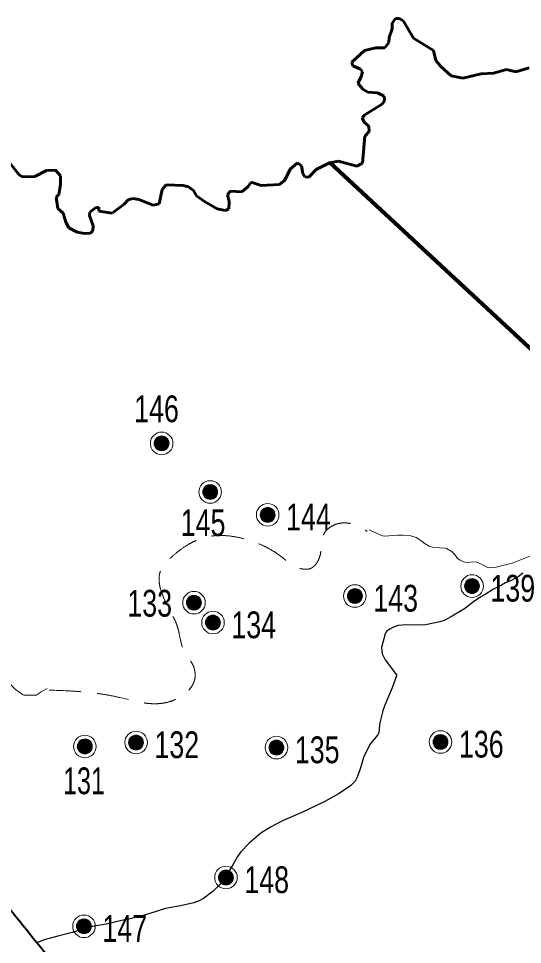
# Model space of a CAD drawing. Extents: x 553962 to 842807, y 8883888 to 9032388.
# Drawn here: x 762110 to 769644, y 8955962 to 8969799 of the extents above; entities that cross this region are included whole.
import ezdxf

# ---------------------------------------------------------------- set-up
doc = ezdxf.new("R2010")
doc.units = 0
doc.header["$LTSCALE"] = 160
doc.linetypes.add('LONG_DASH_SHORT_DASH', pattern=[9.9, 6, -1.2, 1.5, -1.2])
doc.linetypes.add('MEDIUM_DASHED', pattern=[4.5, 3, -1.5])
for name, color, linetype, lineweight in [('15', 7, 'Continuous', 25), ('27', 7, 'Continuous', 90), ('32', 7, 'Continuous', 13), ('33', 7, 'Continuous', 13), ('34', 7, 'LONG_DASH_SHORT_DASH', 60)]:
    doc.layers.add(name, color=color, linetype=linetype, lineweight=lineweight)

msp = doc.modelspace()

# ---------------------------------------------------------------- linework, layer by layer
at = {"layer": '15', "lineweight": 13}
for points in [[(769504.5, 8961665.3), (769487.5, 8961658.5), (769251.6, 8961602.7), (769131.1, 8961591.9), (769030.9, 8961645.2), (768960.7, 8961675.7), (768900.5, 8961678.8), (768827.8, 8961671.3), (768779.8, 8961674.2), (768760.1, 8961679.1), (768709.9, 8961705.2), (768674.2, 8961729.3), (768641.1, 8961776.3), (768592.8, 8961830.4), (768508.4, 8961878.7), (768492.6, 8961884), (768315.7, 8961895.7), (768251, 8961915.3), (768188.7, 8961946.5), (768110.5, 8962008.5), (768052.9, 8962044), (767972.5, 8962069), (767847.7, 8962078.9), (767781.3, 8962078.5), (767574.8, 8962063.8), (767551.9, 8962067.7), (767380.7, 8962143.3), (767352.5, 8962157.3)], [(770761.8, 8961180), (770761.8, 8961180), (770725.9, 8961149.7), (770661.8, 8961084.4), (770620.2, 8961052.8), (770590.7, 8961040.3), (770525.6, 8961029.4), (770470, 8961043.8), (770359.6, 8961109.8), (770310.3, 8961157.5), (770173.7, 8961335.3), (770121.9, 8961426.2), (770105.7, 8961478.6), (770099.7, 8961534.5), (770094.7, 8961679), (770084.1, 8961735), (770073.2, 8961758.8), (770037.8, 8961795.6), (769829.7, 8961795.7), (769504.5, 8961665.3)], [(762539, 8959785.5), (762526.5, 8959782.1), (762447.5, 8959737.2), (762371.9, 8959688.1), (762188, 8959687.4), (762169, 8959695.8), (762058.2, 8959775.3), (761932.6, 8959909.4), (761880.9, 8959981.3), (761863.6, 8960025), (761852.7, 8960090.2), (761896.3, 8960301.7), (761898.2, 8960370.1), (761891.8, 8960394.3), (761858.6, 8960446.3), (761803.1, 8960482.1), (761785, 8960487.6), (761657.6, 8960503.3), (761588.8, 8960503.3), (761520, 8960497.3), (761442.8, 8960481.4), (761326.7, 8960433.8), (761317.3, 8960424.7), (761303.1, 8960378.2)]]:
    msp.add_lwpolyline(points, dxfattribs=at)
at = {"layer": '15'}
for points in [[(769648.4, 8961508.8), (769580, 8961456.2), (769454.6, 8961393.3), (769388.8, 8961365), (769330.2, 8961329.3), (769209.1, 8961270.5), (769085.3, 8961193.8), (769019.7, 8961158.9), (768909.9, 8961084.7), (768776.5, 8960976.8), (768592.1, 8960869.1), (768470.6, 8960805), (768406, 8960782.4), (768195.6, 8960736.3), (767989.3, 8960731.8), (767903.5, 8960737.5), (767847.5, 8960735.3), (767787.1, 8960726.2), (767714.1, 8960702.6), (767667, 8960680.7), (767610.8, 8960639.2), (767592.6, 8960602), (767538.1, 8960397.7), (767547.2, 8960306.1), (767590.2, 8960214.1), (767758.1, 8959990.2), (767762.4, 8959977), (767696.8, 8959798.7), (767587.7, 8959540.2), (767557.5, 8959454.7), (767507.7, 8959256.7), (767502.7, 8959172), (767495, 8959123.1), (767479.2, 8959097.1), (767373.3, 8958963.8), (767305.9, 8958839.1), (767269.6, 8958754), (767228.2, 8958616.6), (767175.1, 8958470.8), (767141.5, 8958402.3), (767079.8, 8958339.8), (766901.6, 8958217.8), (766690.4, 8958100.8), (766345.4, 8957933.7), (766056.1, 8957810.9), (766056.1, 8957810.9), (765878.8, 8957715.7), (765733, 8957623.3), (765557.2, 8957477.4), (765435.6, 8957344.7), (765384.6, 8957275.8), (765313.5, 8957149.9), (765262.4, 8957073.2), (765227, 8957004.6), (765185.1, 8956938.5), (765125.7, 8956864.1), (765018.7, 8956759.9), (764877.3, 8956651.4), (764811.5, 8956613.4), (764731.2, 8956586.7), (764533.1, 8956539.3), (764309.6, 8956500.2), (764071.8, 8956426.7)], [(764071.8, 8956426.7), (763971, 8956395.5), (763720.5, 8956331.2), (763648.1, 8956319.8), (763449.9, 8956272.7), (763209, 8956229.3), (762911.9, 8956140.7), (762698.3, 8956084.6)], [(762698.3, 8956084.6), (762494.3, 8956031.1), (762382.1, 8955988.1)]]:
    msp.add_lwpolyline(points, dxfattribs=at)
at = {"layer": '15', "linetype": 'MEDIUM_DASHED', "lineweight": 13}
msp.add_spline([(762566.7, 8959763.7), (763408.4, 8959695.8), (763753.5, 8959622.6), (764114.2, 8959559.8), (764542.9, 8959669.6), (764741.6, 8959915.3), (764720.7, 8960129.7), (764595.2, 8960323.1), (764490.6, 8960694.3), (764312.9, 8961070.7), (764229.2, 8961536), (764396.5, 8961750.3), (764929.8, 8962053.6), (765541.5, 8962006.5), (766027.7, 8961766), (766283.8, 8961593.5), (766466.8, 8961577.8), (766618.4, 8961776.5), (766670.7, 8962090.2), (766874.6, 8962247), (767287.6, 8962158.1), (767324.2, 8962132)], degree=3, dxfattribs=at)
at = {"layer": '15', "lineweight": 40}
msp.add_spline([(761549.2, 8957020.4), (762383.1, 8955993.9), (763257, 8954902.9), (764214.4, 8953717.3), (766168.2, 8951324.4), (767086.6, 8950171.6), (770317.8, 8946184.2), (771971, 8944146), (773006.3, 8942876.2), (773223.4, 8942642.3), (773373.7, 8942274.8), (774008.3, 8940921.5), (774359, 8940136.3), (774475.8, 8939919.1), (774642.8, 8939785.5), (774893.3, 8939668.5), (775511.2, 8939484.7), (775928.6, 8939267.5), (776078.9, 8939184), (776379.5, 8938916.7), (776680.1, 8938749.6), (776830.4, 8938582.6), (777398.1, 8938348.7), (777899.1, 8938231.7), (778550.4, 8938482.3), (779134.8, 8938866.6), (779452.1, 8939250.8), (779569, 8939384.5), (779685.9, 8939351.1), (779852.9, 8939217.4), (780086.7, 8939217.4), (780604.3, 8939451.3), (781055.2, 8939618.4), (781439.3, 8939618.4), (781823.3, 8939518.1), (782090.5, 8939401.2), (782290.9, 8939367.8), (782524.7, 8939518.1), (782858.7, 8939618.4), (783192.6, 8939651.8), (783509.9, 8939818.9), (783910.7, 8940119.6), (784278.1, 8940336.8), (784625.2, 8940434.5)], degree=3, dxfattribs=at)
at = {"layer": '27', "lineweight": 200}
msp.add_lwpolyline([(779222.2, 8951211.2), (778550.6, 8954494.6), (777527.6, 8956664.6), (776378.1, 8958732.8), (766764.9, 8967647.5)], dxfattribs=at)
at = {"layer": '32'}
for p, q in [((764160, 8963520), (764160, 8963380)), ((764170, 8963530), (764170, 8963370)), ((764180, 8963540), (764180, 8963360)), ((764190, 8963550), (764190, 8963350)), ((764200, 8963550), (764200, 8963350)), ((764210, 8963550), (764210, 8963350)), ((764220, 8963560), (764220, 8963340)), ((764230, 8963560), (764230, 8963340)), ((764240, 8963560), (764240, 8963340)), ((764250, 8963560), (764250, 8963340)), ((764260, 8963560), (764260, 8963340)), ((764270, 8963560), (764270, 8963340)), ((764280, 8963560), (764280, 8963340)), ((764290, 8963550), (764290, 8963350)), ((764300, 8963550), (764300, 8963350)), ((764310, 8963540), (764310, 8963360)), ((764320, 8963530), (764320, 8963370)), ((764330, 8963520), (764330, 8963380)), ((764340, 8963510), (764340, 8963390)), ((764140, 8963480), (764140, 8963420)), ((764150, 8963500), (764150, 8963400)), ((764350, 8963490), (764350, 8963410)), ((764916, 8962824), (764916, 8962624)), ((764926, 8962824), (764926, 8962624)), ((764936, 8962824), (764936, 8962624)), ((764946, 8962834), (764946, 8962614)), ((764956, 8962834), (764956, 8962614)), ((764966, 8962834), (764966, 8962614)), ((764976, 8962834), (764976, 8962614)), ((764986, 8962834), (764986, 8962614)), ((764996, 8962834), (764996, 8962614)), ((765006, 8962834), (765006, 8962614)), ((765016, 8962824), (765016, 8962624)), ((765026, 8962824), (765026, 8962624)), ((764866, 8962754), (764866, 8962694)), ((764876, 8962774), (764876, 8962674)), ((764886, 8962794), (764886, 8962654)), ((764896, 8962804), (764896, 8962644)), ((764906, 8962814), (764906, 8962634)), ((765036, 8962814), (765036, 8962634)), ((765046, 8962804), (765046, 8962644)), ((765056, 8962794), (765056, 8962654)), ((765066, 8962784), (765066, 8962664)), ((765076, 8962764), (765076, 8962684)), ((764663, 8961160), (764663, 8960980)), ((764673, 8961170), (764673, 8960970)), ((764683, 8961170), (764683, 8960970)), ((764693, 8961170), (764693, 8960970)), ((764703, 8961180), (764703, 8960960)), ((764713, 8961180), (764713, 8960960)), ((764723, 8961180), (764723, 8960960)), ((764733, 8961180), (764733, 8960960)), ((764743, 8961180), (764743, 8960960)), ((764753, 8961180), (764753, 8960960)), ((764763, 8961180), (764763, 8960960)), ((764773, 8961170), (764773, 8960970)), ((764783, 8961170), (764783, 8960970)), ((764793, 8961160), (764793, 8960980)), ((764623, 8961100), (764623, 8961040)), ((764633, 8961120), (764633, 8961020)), ((764643, 8961140), (764643, 8961000)), ((764653, 8961150), (764653, 8960990)), ((764803, 8961150), (764803, 8960990)), ((764813, 8961140), (764813, 8961000)), ((764823, 8961130), (764823, 8961010)), ((764833, 8961110), (764833, 8961030))]:
    msp.add_line(p, q, dxfattribs=at)
for centre, radius in [((764250, 8963450), 168.7), ((764250, 8963450), 111), ((764976, 8962724), 168.7), ((764976, 8962724), 111), ((764733, 8961070), 168.7), ((764733, 8961070), 111)]:
    msp.add_circle(centre, radius, dxfattribs=at)
at = {"layer": '33'}
for p, q in [((765725, 8962412), (765725, 8962352)), ((765735, 8962432), (765735, 8962332)), ((765745, 8962452), (765745, 8962312)), ((765755, 8962462), (765755, 8962302)), ((765765, 8962472), (765765, 8962292)), ((765775, 8962482), (765775, 8962282)), ((765785, 8962482), (765785, 8962282)), ((765795, 8962482), (765795, 8962282)), ((765805, 8962492), (765805, 8962272)), ((765815, 8962492), (765815, 8962272)), ((765825, 8962492), (765825, 8962272)), ((765835, 8962492), (765835, 8962272)), ((765845, 8962492), (765845, 8962272)), ((765855, 8962492), (765855, 8962272)), ((765865, 8962492), (765865, 8962272)), ((765875, 8962482), (765875, 8962282)), ((765885, 8962482), (765885, 8962282)), ((765895, 8962472), (765895, 8962292)), ((765905, 8962462), (765905, 8962302)), ((765915, 8962452), (765915, 8962312)), ((765925, 8962442), (765925, 8962322)), ((765935, 8962422), (765935, 8962342)), ((768780, 8961348), (768780, 8961288)), ((768790, 8961368), (768790, 8961268)), ((768800, 8961388), (768800, 8961248)), ((768810, 8961398), (768810, 8961238)), ((768820, 8961408), (768820, 8961228)), ((768830, 8961418), (768830, 8961218)), ((768840, 8961418), (768840, 8961218)), ((768850, 8961418), (768850, 8961218)), ((768860, 8961428), (768860, 8961208)), ((768870, 8961428), (768870, 8961208)), ((768880, 8961428), (768880, 8961208)), ((768890, 8961428), (768890, 8961208)), ((768900, 8961428), (768900, 8961208)), ((768910, 8961428), (768910, 8961208)), ((768920, 8961428), (768920, 8961208)), ((768930, 8961418), (768930, 8961218)), ((768940, 8961418), (768940, 8961218)), ((768950, 8961408), (768950, 8961228)), ((768960, 8961398), (768960, 8961238)), ((768970, 8961388), (768970, 8961248)), ((768980, 8961378), (768980, 8961258)), ((768990, 8961358), (768990, 8961278)), ((767029, 8961199), (767029, 8961139)), ((767039, 8961219), (767039, 8961119)), ((767049, 8961239), (767049, 8961099)), ((767059, 8961249), (767059, 8961089)), ((767069, 8961259), (767069, 8961079)), ((767079, 8961269), (767079, 8961069)), ((767089, 8961269), (767089, 8961069)), ((767099, 8961269), (767099, 8961069)), ((767109, 8961279), (767109, 8961059)), ((767119, 8961279), (767119, 8961059)), ((767129, 8961279), (767129, 8961059)), ((767139, 8961279), (767139, 8961059)), ((767149, 8961279), (767149, 8961059)), ((767159, 8961279), (767159, 8961059)), ((767169, 8961279), (767169, 8961059)), ((767179, 8961269), (767179, 8961069)), ((767189, 8961269), (767189, 8961069)), ((767199, 8961259), (767199, 8961079)), ((767209, 8961249), (767209, 8961089)), ((767219, 8961239), (767219, 8961099)), ((767229, 8961229), (767229, 8961109)), ((767239, 8961209), (767239, 8961129)), ((764987, 8960882), (764987, 8960662)), ((764997, 8960882), (764997, 8960662)), ((765007, 8960882), (765007, 8960662)), ((765017, 8960882), (765017, 8960662)), ((765027, 8960882), (765027, 8960662)), ((765037, 8960882), (765037, 8960662)), ((765047, 8960882), (765047, 8960662)), ((764907, 8960802), (764907, 8960742)), ((764917, 8960822), (764917, 8960722)), ((764927, 8960842), (764927, 8960702)), ((764937, 8960852), (764937, 8960692)), ((764947, 8960862), (764947, 8960682)), ((764957, 8960872), (764957, 8960672)), ((764967, 8960872), (764967, 8960672)), ((764977, 8960872), (764977, 8960672)), ((765057, 8960872), (765057, 8960672)), ((765067, 8960872), (765067, 8960672)), ((765077, 8960862), (765077, 8960682)), ((765087, 8960852), (765087, 8960692)), ((765097, 8960842), (765097, 8960702)), ((765107, 8960832), (765107, 8960712)), ((765117, 8960812), (765117, 8960732)), ((763837, 8959090), (763837, 8958870)), ((763847, 8959090), (763847, 8958870)), ((763857, 8959090), (763857, 8958870)), ((763867, 8959090), (763867, 8958870)), ((763877, 8959090), (763877, 8958870)), ((763887, 8959090), (763887, 8958870)), ((763897, 8959090), (763897, 8958870)), ((768359, 8959088), (768359, 8958888)), ((768369, 8959088), (768369, 8958888)), ((768379, 8959088), (768379, 8958888)), ((768389, 8959098), (768389, 8958878)), ((768399, 8959098), (768399, 8958878)), ((768409, 8959098), (768409, 8958878)), ((768419, 8959098), (768419, 8958878)), ((768429, 8959098), (768429, 8958878)), ((768439, 8959098), (768439, 8958878)), ((768449, 8959098), (768449, 8958878)), ((768459, 8959088), (768459, 8958888)), ((768469, 8959088), (768469, 8958888)), ((762992, 8958951), (762992, 8958891)), ((763002, 8958971), (763002, 8958871)), ((763012, 8958991), (763012, 8958851)), ((763022, 8959001), (763022, 8958841)), ((763032, 8959011), (763032, 8958831)), ((763042, 8959021), (763042, 8958821)), ((763052, 8959021), (763052, 8958821)), ((763062, 8959021), (763062, 8958821)), ((763072, 8959031), (763072, 8958811)), ((763082, 8959031), (763082, 8958811)), ((763092, 8959031), (763092, 8958811)), ((763102, 8959031), (763102, 8958811)), ((763112, 8959031), (763112, 8958811)), ((763122, 8959031), (763122, 8958811)), ((763132, 8959031), (763132, 8958811)), ((763142, 8959021), (763142, 8958821)), ((763152, 8959021), (763152, 8958821)), ((763162, 8959011), (763162, 8958831)), ((763172, 8959001), (763172, 8958841)), ((763182, 8958991), (763182, 8958851)), ((763192, 8958981), (763192, 8958861)), ((763202, 8958961), (763202, 8958881)), ((763757, 8959010), (763757, 8958950)), ((763767, 8959030), (763767, 8958930)), ((763777, 8959050), (763777, 8958910)), ((763787, 8959060), (763787, 8958900)), ((763797, 8959070), (763797, 8958890)), ((763807, 8959080), (763807, 8958880)), ((763817, 8959080), (763817, 8958880)), ((763827, 8959080), (763827, 8958880)), ((763907, 8959080), (763907, 8958880)), ((763917, 8959080), (763917, 8958880)), ((763927, 8959070), (763927, 8958890)), ((763937, 8959060), (763937, 8958900)), ((763947, 8959050), (763947, 8958910)), ((763957, 8959040), (763957, 8958920)), ((763967, 8959020), (763967, 8958940)), ((765866, 8958954), (765866, 8958854)), ((765876, 8958974), (765876, 8958834)), ((765886, 8958984), (765886, 8958824)), ((765896, 8958994), (765896, 8958814)), ((765906, 8959004), (765906, 8958804)), ((765916, 8959004), (765916, 8958804)), ((765926, 8959004), (765926, 8958804)), ((765936, 8959014), (765936, 8958794)), ((765946, 8959014), (765946, 8958794)), ((765956, 8959014), (765956, 8958794)), ((765966, 8959014), (765966, 8958794)), ((765976, 8959014), (765976, 8958794)), ((765986, 8959014), (765986, 8958794)), ((765996, 8959014), (765996, 8958794)), ((766006, 8959004), (766006, 8958804)), ((766016, 8959004), (766016, 8958804)), ((766026, 8958994), (766026, 8958814)), ((766036, 8958984), (766036, 8958824)), ((766046, 8958974), (766046, 8958834)), ((766056, 8958964), (766056, 8958844)), ((766066, 8958944), (766066, 8958864)), ((768309, 8959018), (768309, 8958958)), ((768319, 8959038), (768319, 8958938)), ((768329, 8959058), (768329, 8958918)), ((768339, 8959068), (768339, 8958908)), ((768349, 8959078), (768349, 8958898)), ((768479, 8959078), (768479, 8958898)), ((768489, 8959068), (768489, 8958908)), ((768499, 8959058), (768499, 8958918)), ((768509, 8959048), (768509, 8958928)), ((768519, 8959028), (768519, 8958948)), ((765856, 8958934), (765856, 8958874)), ((765111, 8957013), (765111, 8956913)), ((765121, 8957033), (765121, 8956893)), ((765131, 8957043), (765131, 8956883)), ((765141, 8957053), (765141, 8956873)), ((765151, 8957063), (765151, 8956863)), ((765161, 8957063), (765161, 8956863)), ((765171, 8957063), (765171, 8956863)), ((765181, 8957073), (765181, 8956853)), ((765191, 8957073), (765191, 8956853)), ((765201, 8957073), (765201, 8956853)), ((765211, 8957073), (765211, 8956853)), ((765221, 8957073), (765221, 8956853)), ((765231, 8957073), (765231, 8956853)), ((765241, 8957073), (765241, 8956853)), ((765251, 8957063), (765251, 8956863)), ((765261, 8957063), (765261, 8956863)), ((765271, 8957053), (765271, 8956873)), ((765281, 8957043), (765281, 8956883)), ((765291, 8957033), (765291, 8956893)), ((765301, 8957023), (765301, 8956903)), ((765101, 8956993), (765101, 8956933)), ((765311, 8957003), (765311, 8956923)), ((763019, 8956324), (763019, 8956144)), ((763029, 8956334), (763029, 8956134)), ((763039, 8956334), (763039, 8956134)), ((763049, 8956334), (763049, 8956134)), ((763059, 8956344), (763059, 8956124)), ((763069, 8956344), (763069, 8956124)), ((763079, 8956344), (763079, 8956124)), ((763089, 8956344), (763089, 8956124)), ((763099, 8956344), (763099, 8956124)), ((763109, 8956344), (763109, 8956124)), ((763119, 8956344), (763119, 8956124)), ((763129, 8956334), (763129, 8956134)), ((763139, 8956334), (763139, 8956134)), ((763149, 8956324), (763149, 8956144)), ((762979, 8956264), (762979, 8956204)), ((762989, 8956284), (762989, 8956184)), ((762999, 8956304), (762999, 8956164)), ((763009, 8956314), (763009, 8956154)), ((763159, 8956314), (763159, 8956154)), ((763169, 8956304), (763169, 8956164)), ((763179, 8956294), (763179, 8956174)), ((763189, 8956274), (763189, 8956194))]:
    msp.add_line(p, q, dxfattribs=at)
for centre, radius in [((765835, 8962382), 168.7), ((765835, 8962382), 111), ((768890, 8961318), 168.7), ((767139, 8961169), 168.7), ((768890, 8961318), 111), ((767139, 8961169), 111), ((765017, 8960772), 168.7), ((765017, 8960772), 111), ((763102, 8958921), 168.7), ((763867, 8958980), 168.7), ((763867, 8958980), 111), ((768419, 8958988), 168.7), ((768419, 8958988), 111), ((763102, 8958921), 111), ((765966, 8958904), 168.7), ((765966, 8958904), 111), ((765211, 8956963), 168.7), ((765211, 8956963), 111), ((763089, 8956234), 168.7), ((763089, 8956234), 111)]:
    msp.add_circle(centre, radius, dxfattribs=at)
at = {"layer": '34'}
for points in [[(762864.1, 8966670.5), (762988, 8966606.5), (762988, 8966606.5), (763095.2, 8966585), (763183.7, 8966590.9), (763219.9, 8966628.1), (763224.1, 8966703.1), (763170.7, 8966857.1), (763174.8, 8966906), (763262.9, 8966969), (763309.8, 8966977.2), (763310.4, 8966921.6), (763507.9, 8966888.4), (763691, 8967024.3), (763748, 8967090.2), (763816.6, 8967107.8), (763910.7, 8967092.2), (764122.4, 8967010.1), (764212.2, 8967029.6), (764259.7, 8967244.8), (764318.7, 8967311.3), (764570.8, 8967305.5), (764649.7, 8967281.9), (764724.1, 8967231), (764771.2, 8967149), (764888.8, 8967062.9), (765079, 8966955.3), (765204.4, 8966928), (765255.2, 8966955.3), (765259.2, 8967057), (765236, 8967169.9), (765276.9, 8967219.6), (765446.1, 8967207), (765538.2, 8967283.2), (765589.3, 8967353.4), (765738, 8967305.5), (766013.4, 8967316.3), (766092, 8967385.3), (766172.2, 8967546), (766278, 8967639.8), (766338.4, 8967596.9), (766359.9, 8967483.6), (766389.1, 8967431), (766451.6, 8967426.9), (766559.3, 8967541.4), (766759, 8967644.4), (766891.7, 8967665.8), (767167.3, 8967590.9), (767251.2, 8967635.7), (767286.9, 8968042.4), (767349.5, 8968109.5), (767345.6, 8968191.3), (767279.1, 8968250.1), (767245.9, 8968314.6), (767289.2, 8968361.8), (767551.4, 8968522.1), (767582.5, 8968572), (767574.6, 8968639.5), (767477, 8968686.3), (767331.7, 8968698.3), (767257.5, 8968745.1), (767180.2, 8968833.8), (767230, 8968925.1), (767251.4, 8969001.3), (767220.2, 8969040.4), (767106.6, 8969091.4), (767091, 8969146.1), (767283.1, 8969319.4), (767449.7, 8969360.5), (767587.1, 8969360.8), (767645.6, 8969438.8), (767649.7, 8969517), (767696.7, 8969642.2), (767696.8, 8969728.3), (767747.7, 8969798.6), (767806.5, 8969798.6), (767865.2, 8969759.6), (768016.5, 8969507.1), (768313.9, 8969319.5), (768350.3, 8969169.2), (768422.8, 8969081.5), (768576.7, 8968943.6), (768753.5, 8968906.8), (769027.6, 8968973.2), (769212.3, 8968980.6), (769403.2, 8969038.4), (769546.6, 8969001.4), (769742.5, 8969063.8)], [(761983, 8967632.3), (762120.3, 8967463.7), (762171.6, 8967432.4), (762355.5, 8967436.4), (762528.1, 8967526.2), (762662.3, 8967534.7), (762735.1, 8967446.8), (762735.2, 8967316.2), (762713.7, 8967168.6), (762672.7, 8967130.8), (762696.2, 8966959), (762775.9, 8966891.5), (762816.7, 8966756.5), (762864.1, 8966670.5)]]:
    msp.add_lwpolyline(points, dxfattribs=at)

# ---------------------------------------------------------------- texts
at = {"layer": '32', "width": 0.75}
for s, p in [('146', (763838, 8963766.4)), ('145', (764534, 8962065.2)), ('133', (763736.2, 8960861.3))]:
    msp.add_text(s, height=400, dxfattribs=at).set_placement(p)
at = {"layer": '33'}
for s, width, p in [('144', 0.75, (766109.2, 8962149.1)), ('139', 0.75, (769164.2, 8961085.1)), ('143', 0.75, (767413.2, 8960936.1)), ('134', 0.75, (765291.2, 8960539.1)), ('132', 0.75, (764141.2, 8958747.1)), ('136', 0.75, (768693.2, 8958755.1)), ('135', 0.75, (766240.2, 8958671.1)), ('131', 0.7, (762776.4, 8958208)), ('148', 0.75, (765485.2, 8956730.1)), ('147', 0.75, (763363.2, 8956001.1))]:
    msp.add_text(s, height=400, dxfattribs=dict(at, width=width)).set_placement(p)

doc.saveas('drawing.dxf')
